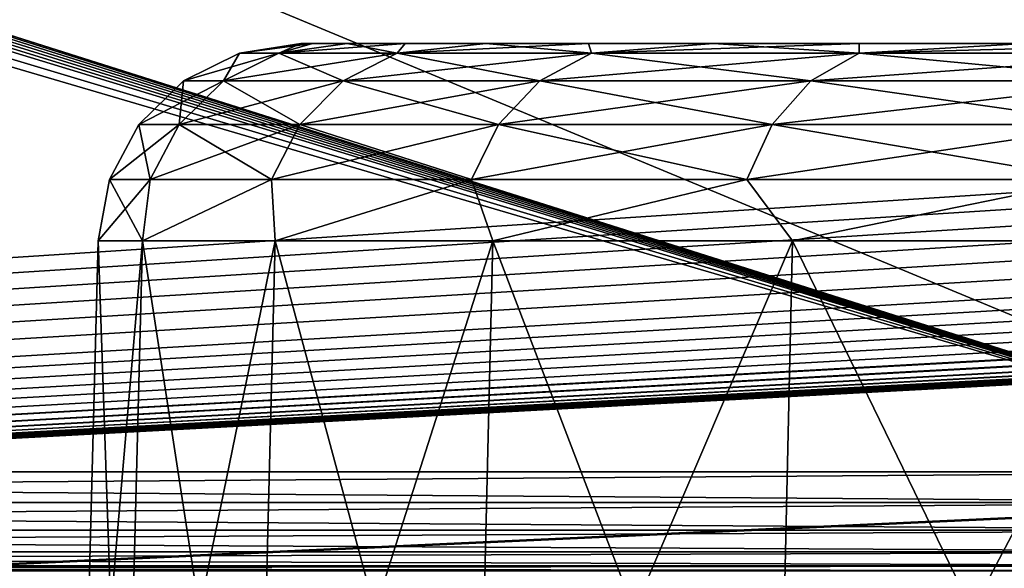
# Model space of a CAD drawing. Header units: millimetres. Extents: x -55 to 55, y -4 to 85.
# Tile 409 of 656: x -11.96 to -9.53, y 2.01 to 3.36. Entities that reach past the tile are written whole.
import ezdxf

# ---------------------------------------------------------------- set-up
doc = ezdxf.new("R2010")
doc.units = ezdxf.units.MM
doc.header["$LTSCALE"] = 116.785152
for name, color, linetype in [('10', 7, 'CONTINUOUS'), ('20', 7, 'CONTINUOUS'), ('22', 7, 'CONTINUOUS'), ('230', 7, 'CONTINUOUS'), ('231', 7, 'CONTINUOUS'), ('28', 7, 'CONTINUOUS'), ('29', 7, 'CONTINUOUS'), ('368', 7, 'CONTINUOUS'), ('369', 7, 'CONTINUOUS'), ('370', 7, 'CONTINUOUS'), ('371', 7, 'CONTINUOUS'), ('5', 7, 'CONTINUOUS'), ('761', 7, 'CONTINUOUS'), ('8', 7, 'CONTINUOUS'), ('8028', 7, 'CONTINUOUS'), ('8030', 7, 'CONTINUOUS'), ('8091', 7, 'CONTINUOUS'), ('8093', 7, 'CONTINUOUS'), ('817', 7, 'CONTINUOUS')]:
    doc.layers.add(name, color=color, linetype=linetype)

msp = doc.modelspace()

# ---------------------------------------------------------------- linework, layer by layer
at = {"layer": '10', "color": 7, "linetype": 'CONTINUOUS'}
for points in [[(-8.1769, 19, -49.4238), (-48.924, 19, -49.4238), (-8.579, 2.2435, -48.985), (-8.1769, 19, -49.4238)], [(-8.579, 2.2435, -48.985), (-48.924, 19, -49.4238), (-19.248, 5.6224, -49.0735), (-8.579, 2.2435, -48.985)], [(-19.1945, 5.5934, -49.0728), (-8.579, 2.2435, -48.985), (-19.248, 5.6224, -49.0735), (-19.1945, 5.5934, -49.0728)], [(-19.1477, 5.5618, -49.0719), (-8.579, 2.2435, -48.985), (-19.1945, 5.5934, -49.0728), (-19.1477, 5.5618, -49.0719)], [(-19.1081, 5.5289, -49.0711), (-8.579, 2.2435, -48.985), (-19.1477, 5.5618, -49.0719), (-19.1081, 5.5289, -49.0711)], [(-19.0756, 5.4957, -49.0702), (-8.579, 2.2435, -48.985), (-19.1081, 5.5289, -49.0711), (-19.0756, 5.4957, -49.0702)], [(-19.0498, 5.4629, -49.0693), (-8.579, 2.2435, -48.985), (-19.0756, 5.4957, -49.0702), (-19.0498, 5.4629, -49.0693)], [(-19.0298, 5.4307, -49.0685), (-8.579, 2.2435, -48.985), (-19.0498, 5.4629, -49.0693), (-19.0298, 5.4307, -49.0685)], [(-19.0043, 5.3678, -49.0668), (-8.579, 2.2435, -48.985), (-19.0298, 5.4307, -49.0685), (-19.0043, 5.3678, -49.0668)], [(-18.9951, 5.3052, -49.0652), (-8.579, 2.2435, -48.985), (-19.0043, 5.3678, -49.0668), (-18.9951, 5.3052, -49.0652)], [(-18.9149, 2.2435, -48.985), (-8.579, 2.2435, -48.985), (-18.9951, 5.3052, -49.0652), (-18.9149, 2.2435, -48.985)]]:
    msp.add_3dface(points, dxfattribs=at)
at = {"layer": '20', "color": 7, "linetype": 'CONTINUOUS'}
for points in [[(-50.9201, 18.8461, 51.9198), (-50.3474, -3.0262, 51.347), (-6.3066, 18.8461, 51.9198), (-50.9201, 18.8461, 51.9198)], [(-6.3066, 18.8461, 51.9198), (-50.3474, -3.0262, 51.347), (-6.2909, 1.6954, 51.4707), (-6.3066, 18.8461, 51.9198)]]:
    msp.add_3dface(points, dxfattribs=at)
at = {"layer": '22', "color": 7, "linetype": 'CONTINUOUS'}
for points in [[(-50.3474, -3.0262, -51.347), (-50.9201, 18.8461, -51.9198), (-6.3066, 18.8461, -51.9198), (-50.3474, -3.0262, -51.347)], [(-6.2909, 1.6954, -51.4707), (-50.3474, -3.0262, -51.347), (-6.3066, 18.8461, -51.9198), (-6.2909, 1.6954, -51.4707)]]:
    msp.add_3dface(points, dxfattribs=at)
at = {"layer": '230', "color": 7, "linetype": 'CONTINUOUS'}
for points in [[(-11.2629, 3.3), (-11.4145, 3.2765), (-11.3168, 3.2765, 1.4899), (-11.2629, 3.3)], [(-11.1483, 3.3, 1.6026), (-11.2342, 3.3, 0.8032), (-11.3168, 3.2765, 1.4899), (-11.1483, 3.3, 1.6026)], [(-11.0256, 3.2765, 2.9543), (-11.1483, 3.3, 1.6026), (-11.3168, 3.2765, 1.4899), (-11.0256, 3.2765, 2.9543)], [(-11.2342, 3.3, 0.8032), (-11.2629, 3.3), (-11.3168, 3.2765, 1.4899), (-11.2342, 3.3, 0.8032)], [(-11.0056, 3.3, 2.3938), (-11.1483, 3.3, 1.6026), (-11.0256, 3.2765, 2.9543), (-11.0056, 3.3, 2.3938)], [(-10.8068, 3.3, 3.1729), (-11.0056, 3.3, 2.3938), (-11.0256, 3.2765, 2.9543), (-10.8068, 3.3, 3.1729)], [(-10.5456, 3.2765, 4.3681), (-10.8068, 3.3, 3.1729), (-11.0256, 3.2765, 2.9543), (-10.5456, 3.2765, 4.3681)], [(-10.5529, 3.3, 3.9358), (-10.8068, 3.3, 3.1729), (-10.5456, 3.2765, 4.3681), (-10.5529, 3.3, 3.9358)], [(-10.2452, 3.3, 4.6786), (-10.5529, 3.3, 3.9358), (-10.5456, 3.2765, 4.3681), (-10.2452, 3.3, 4.6786)], [(-9.8852, 3.2765, 5.7072), (-10.2452, 3.3, 4.6786), (-10.5456, 3.2765, 4.3681), (-9.8852, 3.2765, 5.7072)], [(-9.8853, 3.3, 5.3976), (-10.2452, 3.3, 4.6786), (-9.8852, 3.2765, 5.7072), (-9.8853, 3.3, 5.3976)], [(-9.4751, 3.3, 6.089), (-9.8853, 3.3, 5.3976), (-9.8852, 3.2765, 5.7072), (-9.4751, 3.3, 6.089)], [(-9.0557, 3.2765, 6.9487), (-9.4751, 3.3, 6.089), (-9.8852, 3.2765, 5.7072), (-9.0557, 3.2765, 6.9487)], [(-11.4145, 3.2765), (-11.5523, 3.2077), (-11.4535, 3.2077, 1.5079), (-11.4145, 3.2765)], [(-11.3168, 3.2765, 1.4899), (-11.4145, 3.2765), (-11.4535, 3.2077, 1.5079), (-11.3168, 3.2765, 1.4899)], [(-11.1587, 3.2077, 2.99), (-11.3168, 3.2765, 1.4899), (-11.4535, 3.2077, 1.5079), (-11.1587, 3.2077, 2.99)], [(-11.0256, 3.2765, 2.9543), (-11.3168, 3.2765, 1.4899), (-11.1587, 3.2077, 2.99), (-11.0256, 3.2765, 2.9543)], [(-10.6729, 3.2077, 4.4209), (-11.0256, 3.2765, 2.9543), (-11.1587, 3.2077, 2.99), (-10.6729, 3.2077, 4.4209)], [(-10.5456, 3.2765, 4.3681), (-11.0256, 3.2765, 2.9543), (-10.6729, 3.2077, 4.4209), (-10.5456, 3.2765, 4.3681)], [(-10.0046, 3.2077, 5.7762), (-10.5456, 3.2765, 4.3681), (-10.6729, 3.2077, 4.4209), (-10.0046, 3.2077, 5.7762)], [(-9.8852, 3.2765, 5.7072), (-10.5456, 3.2765, 4.3681), (-10.0046, 3.2077, 5.7762), (-9.8852, 3.2765, 5.7072)], [(-9.1651, 3.2077, 7.0326), (-9.8852, 3.2765, 5.7072), (-10.0046, 3.2077, 5.7762), (-9.1651, 3.2077, 7.0326)], [(-9.0557, 3.2765, 6.9487), (-9.8852, 3.2765, 5.7072), (-9.1651, 3.2077, 7.0326), (-9.0557, 3.2765, 6.9487)], [(-11.5523, 3.2077), (-11.6627, 3.1003), (-11.5629, 3.1003, 1.5223), (-11.5523, 3.2077)], [(-11.2653, 3.1003, 3.0185), (-11.4535, 3.2077, 1.5079), (-11.5629, 3.1003, 1.5223), (-11.2653, 3.1003, 3.0185)], [(-11.4535, 3.2077, 1.5079), (-11.5523, 3.2077), (-11.5629, 3.1003, 1.5223), (-11.4535, 3.2077, 1.5079)], [(-11.1587, 3.2077, 2.99), (-11.4535, 3.2077, 1.5079), (-11.2653, 3.1003, 3.0185), (-11.1587, 3.2077, 2.99)], [(-10.7749, 3.1003, 4.4631), (-11.1587, 3.2077, 2.99), (-11.2653, 3.1003, 3.0185), (-10.7749, 3.1003, 4.4631)], [(-10.6729, 3.2077, 4.4209), (-11.1587, 3.2077, 2.99), (-10.7749, 3.1003, 4.4631), (-10.6729, 3.2077, 4.4209)], [(-10.1002, 3.1003, 5.8313), (-10.6729, 3.2077, 4.4209), (-10.7749, 3.1003, 4.4631), (-10.1002, 3.1003, 5.8313)], [(-10.0046, 3.2077, 5.7762), (-10.6729, 3.2077, 4.4209), (-10.1002, 3.1003, 5.8313), (-10.0046, 3.2077, 5.7762)], [(-9.2526, 3.1003, 7.0998), (-10.0046, 3.2077, 5.7762), (-10.1002, 3.1003, 5.8313), (-9.2526, 3.1003, 7.0998)], [(-9.1651, 3.2077, 7.0326), (-10.0046, 3.2077, 5.7762), (-9.2526, 3.1003, 7.0998), (-9.1651, 3.2077, 7.0326)], [(-11.6627, 3.1003), (-11.7351, 2.9644), (-11.6347, 2.9644, 1.5317), (-11.6627, 3.1003)], [(-11.5629, 3.1003, 1.5223), (-11.6627, 3.1003), (-11.6347, 2.9644, 1.5317), (-11.5629, 3.1003, 1.5223)], [(-11.3352, 2.9644, 3.0373), (-11.5629, 3.1003, 1.5223), (-11.6347, 2.9644, 1.5317), (-11.3352, 2.9644, 3.0373)], [(-11.2653, 3.1003, 3.0185), (-11.5629, 3.1003, 1.5223), (-11.3352, 2.9644, 3.0373), (-11.2653, 3.1003, 3.0185)], [(-10.8418, 2.9644, 4.4908), (-11.2653, 3.1003, 3.0185), (-11.3352, 2.9644, 3.0373), (-10.8418, 2.9644, 4.4908)], [(-10.7749, 3.1003, 4.4631), (-11.2653, 3.1003, 3.0185), (-10.8418, 2.9644, 4.4908), (-10.7749, 3.1003, 4.4631)], [(-10.1629, 2.9644, 5.8676), (-10.7749, 3.1003, 4.4631), (-10.8418, 2.9644, 4.4908), (-10.1629, 2.9644, 5.8676)], [(-10.1002, 3.1003, 5.8313), (-10.7749, 3.1003, 4.4631), (-10.1629, 2.9644, 5.8676), (-10.1002, 3.1003, 5.8313)], [(-9.3101, 2.9644, 7.1439), (-10.1002, 3.1003, 5.8313), (-10.1629, 2.9644, 5.8676), (-9.3101, 2.9644, 7.1439)], [(-9.2526, 3.1003, 7.0998), (-10.1002, 3.1003, 5.8313), (-9.3101, 2.9644, 7.1439), (-9.2526, 3.1003, 7.0998)], [(-11.7628, 2.8131), (-11.6532, 2.8131, 1.6017), (-11.7351, 2.9644), (-11.7628, 2.8131)], [(-11.7351, 2.9644), (-11.6532, 2.8131, 1.6017), (-11.6347, 2.9644, 1.5317), (-11.7351, 2.9644)], [(-11.6532, 2.8131, 1.6017), (-11.3352, 2.9644, 3.0373), (-11.6347, 2.9644, 1.5317), (-11.6532, 2.8131, 1.6017)], [(-11.6532, 2.8131, 1.6017), (-11.3266, 2.8131, 3.1736), (-11.3352, 2.9644, 3.0373), (-11.6532, 2.8131, 1.6017)], [(-11.3266, 2.8131, 3.1736), (-10.8418, 2.9644, 4.4908), (-11.3352, 2.9644, 3.0373), (-11.3266, 2.8131, 3.1736)], [(-11.3266, 2.8131, 3.1736), (-10.7889, 2.8131, 4.6863), (-10.8418, 2.9644, 4.4908), (-11.3266, 2.8131, 3.1736)], [(-10.7889, 2.8131, 4.6863), (-10.1629, 2.9644, 5.8676), (-10.8418, 2.9644, 4.4908), (-10.7889, 2.8131, 4.6863)], [(-10.7889, 2.8131, 4.6863), (-10.0503, 2.8131, 6.1117), (-10.1629, 2.9644, 5.8676), (-10.7889, 2.8131, 4.6863)], [(-10.0503, 2.8131, 6.1117), (-9.3101, 2.9644, 7.1439), (-10.1629, 2.9644, 5.8676), (-10.0503, 2.8131, 6.1117)], [(-10.0503, 2.8131, 6.1117), (-9.1245, 2.8131, 7.4233), (-9.3101, 2.9644, 7.1439), (-10.0503, 2.8131, 6.1117)]]:
    msp.add_3dface(points, dxfattribs=at)
at = {"layer": '231', "color": 7, "linetype": 'CONTINUOUS'}
for points in [[(-11.4145, 3.2765), (-11.2342, 3.3, -0.8032), (-11.3168, 3.2765, -1.4899), (-11.4145, 3.2765)], [(-11.2629, 3.3), (-11.2342, 3.3, -0.8032), (-11.4145, 3.2765), (-11.2629, 3.3)], [(-11.3168, 3.2765, -1.4899), (-11.0056, 3.3, -2.3938), (-11.0256, 3.2765, -2.9543), (-11.3168, 3.2765, -1.4899)], [(-11.1483, 3.3, -1.6026), (-11.0056, 3.3, -2.3938), (-11.3168, 3.2765, -1.4899), (-11.1483, 3.3, -1.6026)], [(-11.2342, 3.3, -0.8032), (-11.1483, 3.3, -1.6026), (-11.3168, 3.2765, -1.4899), (-11.2342, 3.3, -0.8032)], [(-11.0256, 3.2765, -2.9543), (-10.5529, 3.3, -3.9358), (-10.5456, 3.2765, -4.3681), (-11.0256, 3.2765, -2.9543)], [(-10.8068, 3.3, -3.1729), (-10.5529, 3.3, -3.9358), (-11.0256, 3.2765, -2.9543), (-10.8068, 3.3, -3.1729)], [(-11.0056, 3.3, -2.3938), (-10.8068, 3.3, -3.1729), (-11.0256, 3.2765, -2.9543), (-11.0056, 3.3, -2.3938)], [(-10.5529, 3.3, -3.9358), (-10.2452, 3.3, -4.6786), (-10.5456, 3.2765, -4.3681), (-10.5529, 3.3, -3.9358)], [(-10.5456, 3.2765, -4.3681), (-9.8853, 3.3, -5.3976), (-9.8852, 3.2765, -5.7072), (-10.5456, 3.2765, -4.3681)], [(-10.2452, 3.3, -4.6786), (-9.8853, 3.3, -5.3976), (-10.5456, 3.2765, -4.3681), (-10.2452, 3.3, -4.6786)], [(-9.8853, 3.3, -5.3976), (-9.4751, 3.3, -6.089), (-9.8852, 3.2765, -5.7072), (-9.8853, 3.3, -5.3976)], [(-9.4751, 3.3, -6.089), (-9.0166, 3.3, -6.7495), (-9.8852, 3.2765, -5.7072), (-9.4751, 3.3, -6.089)], [(-9.8852, 3.2765, -5.7072), (-9.0166, 3.3, -6.7495), (-9.0557, 3.2765, -6.9487), (-9.8852, 3.2765, -5.7072)], [(-11.5523, 3.2077), (-11.3168, 3.2765, -1.4899), (-11.4535, 3.2077, -1.5079), (-11.5523, 3.2077)], [(-11.4145, 3.2765), (-11.3168, 3.2765, -1.4899), (-11.5523, 3.2077), (-11.4145, 3.2765)], [(-11.4535, 3.2077, -1.5079), (-11.0256, 3.2765, -2.9543), (-11.1587, 3.2077, -2.99), (-11.4535, 3.2077, -1.5079)], [(-11.3168, 3.2765, -1.4899), (-11.0256, 3.2765, -2.9543), (-11.4535, 3.2077, -1.5079), (-11.3168, 3.2765, -1.4899)], [(-11.1587, 3.2077, -2.99), (-10.5456, 3.2765, -4.3681), (-10.6729, 3.2077, -4.4209), (-11.1587, 3.2077, -2.99)], [(-11.0256, 3.2765, -2.9543), (-10.5456, 3.2765, -4.3681), (-11.1587, 3.2077, -2.99), (-11.0256, 3.2765, -2.9543)], [(-10.6729, 3.2077, -4.4209), (-9.8852, 3.2765, -5.7072), (-10.0046, 3.2077, -5.7762), (-10.6729, 3.2077, -4.4209)], [(-10.5456, 3.2765, -4.3681), (-9.8852, 3.2765, -5.7072), (-10.6729, 3.2077, -4.4209), (-10.5456, 3.2765, -4.3681)], [(-10.0046, 3.2077, -5.7762), (-9.0557, 3.2765, -6.9487), (-9.1651, 3.2077, -7.0326), (-10.0046, 3.2077, -5.7762)], [(-9.8852, 3.2765, -5.7072), (-9.0557, 3.2765, -6.9487), (-10.0046, 3.2077, -5.7762), (-9.8852, 3.2765, -5.7072)], [(-11.6627, 3.1003), (-11.4535, 3.2077, -1.5079), (-11.5629, 3.1003, -1.5223), (-11.6627, 3.1003)], [(-11.5523, 3.2077), (-11.4535, 3.2077, -1.5079), (-11.6627, 3.1003), (-11.5523, 3.2077)], [(-11.5629, 3.1003, -1.5223), (-11.1587, 3.2077, -2.99), (-11.2653, 3.1003, -3.0185), (-11.5629, 3.1003, -1.5223)], [(-11.4535, 3.2077, -1.5079), (-11.1587, 3.2077, -2.99), (-11.5629, 3.1003, -1.5223), (-11.4535, 3.2077, -1.5079)], [(-11.1587, 3.2077, -2.99), (-10.6729, 3.2077, -4.4209), (-11.2653, 3.1003, -3.0185), (-11.1587, 3.2077, -2.99)], [(-11.2653, 3.1003, -3.0185), (-10.6729, 3.2077, -4.4209), (-10.7749, 3.1003, -4.4631), (-11.2653, 3.1003, -3.0185)], [(-10.7749, 3.1003, -4.4631), (-10.0046, 3.2077, -5.7762), (-10.1002, 3.1003, -5.8313), (-10.7749, 3.1003, -4.4631)], [(-10.6729, 3.2077, -4.4209), (-10.0046, 3.2077, -5.7762), (-10.7749, 3.1003, -4.4631), (-10.6729, 3.2077, -4.4209)], [(-10.1002, 3.1003, -5.8313), (-9.1651, 3.2077, -7.0326), (-9.2526, 3.1003, -7.0998), (-10.1002, 3.1003, -5.8313)], [(-10.0046, 3.2077, -5.7762), (-9.1651, 3.2077, -7.0326), (-10.1002, 3.1003, -5.8313), (-10.0046, 3.2077, -5.7762)], [(-11.7351, 2.9644), (-11.5629, 3.1003, -1.5223), (-11.6347, 2.9644, -1.5317), (-11.7351, 2.9644)], [(-11.6627, 3.1003), (-11.5629, 3.1003, -1.5223), (-11.7351, 2.9644), (-11.6627, 3.1003)], [(-11.6347, 2.9644, -1.5317), (-11.2653, 3.1003, -3.0185), (-11.3352, 2.9644, -3.0373), (-11.6347, 2.9644, -1.5317)], [(-11.5629, 3.1003, -1.5223), (-11.2653, 3.1003, -3.0185), (-11.6347, 2.9644, -1.5317), (-11.5629, 3.1003, -1.5223)], [(-11.3352, 2.9644, -3.0373), (-10.7749, 3.1003, -4.4631), (-10.8418, 2.9644, -4.4908), (-11.3352, 2.9644, -3.0373)], [(-11.2653, 3.1003, -3.0185), (-10.7749, 3.1003, -4.4631), (-11.3352, 2.9644, -3.0373), (-11.2653, 3.1003, -3.0185)], [(-10.8418, 2.9644, -4.4908), (-10.1002, 3.1003, -5.8313), (-10.1629, 2.9644, -5.8676), (-10.8418, 2.9644, -4.4908)], [(-10.7749, 3.1003, -4.4631), (-10.1002, 3.1003, -5.8313), (-10.8418, 2.9644, -4.4908), (-10.7749, 3.1003, -4.4631)], [(-10.1629, 2.9644, -5.8676), (-9.2526, 3.1003, -7.0998), (-9.3101, 2.9644, -7.1439), (-10.1629, 2.9644, -5.8676)], [(-10.1002, 3.1003, -5.8313), (-9.2526, 3.1003, -7.0998), (-10.1629, 2.9644, -5.8676), (-10.1002, 3.1003, -5.8313)], [(-11.6532, 2.8131, -1.6017), (-11.7628, 2.8131), (-11.6347, 2.9644, -1.5317), (-11.6532, 2.8131, -1.6017)], [(-11.7628, 2.8131), (-11.7351, 2.9644), (-11.6347, 2.9644, -1.5317), (-11.7628, 2.8131)], [(-11.3266, 2.8131, -3.1736), (-11.6532, 2.8131, -1.6017), (-11.3352, 2.9644, -3.0373), (-11.3266, 2.8131, -3.1736)], [(-11.6532, 2.8131, -1.6017), (-11.6347, 2.9644, -1.5317), (-11.3352, 2.9644, -3.0373), (-11.6532, 2.8131, -1.6017)], [(-11.3266, 2.8131, -3.1736), (-11.3352, 2.9644, -3.0373), (-10.8418, 2.9644, -4.4908), (-11.3266, 2.8131, -3.1736)], [(-10.7889, 2.8131, -4.6863), (-11.3266, 2.8131, -3.1736), (-10.8418, 2.9644, -4.4908), (-10.7889, 2.8131, -4.6863)], [(-10.7889, 2.8131, -4.6863), (-10.8418, 2.9644, -4.4908), (-10.1629, 2.9644, -5.8676), (-10.7889, 2.8131, -4.6863)], [(-10.0503, 2.8131, -6.1117), (-10.7889, 2.8131, -4.6863), (-10.1629, 2.9644, -5.8676), (-10.0503, 2.8131, -6.1117)], [(-10.0503, 2.8131, -6.1117), (-10.1629, 2.9644, -5.8676), (-9.3101, 2.9644, -7.1439), (-10.0503, 2.8131, -6.1117)], [(-9.1245, 2.8131, -7.4233), (-10.0503, 2.8131, -6.1117), (-9.3101, 2.9644, -7.1439), (-9.1245, 2.8131, -7.4233)]]:
    msp.add_3dface(points, dxfattribs=at)
at = {"layer": '28', "color": 7, "linetype": 'CONTINUOUS'}
for points in [[(-11.7006, 0.9869, 1.6082), (-11.7628, 2.8131), (-11.8106, 0.9869), (-11.7006, 0.9869, 1.6082)], [(-11.6532, 2.8131, 1.6017), (-11.7628, 2.8131), (-11.7006, 0.9869, 1.6082), (-11.6532, 2.8131, 1.6017)], [(-11.3726, 0.9869, 3.1865), (-11.6532, 2.8131, 1.6017), (-11.7006, 0.9869, 1.6082), (-11.3726, 0.9869, 3.1865)], [(-11.3266, 2.8131, 3.1736), (-11.6532, 2.8131, 1.6017), (-11.3726, 0.9869, 3.1865), (-11.3266, 2.8131, 3.1736)], [(-10.8328, 0.9869, 4.7053), (-11.3266, 2.8131, 3.1736), (-11.3726, 0.9869, 3.1865), (-10.8328, 0.9869, 4.7053)], [(-10.7889, 2.8131, 4.6863), (-11.3266, 2.8131, 3.1736), (-10.8328, 0.9869, 4.7053), (-10.7889, 2.8131, 4.6863)], [(-10.0912, 0.9869, 6.1366), (-10.7889, 2.8131, 4.6863), (-10.8328, 0.9869, 4.7053), (-10.0912, 0.9869, 6.1366)], [(-10.0503, 2.8131, 6.1117), (-10.7889, 2.8131, 4.6863), (-10.0912, 0.9869, 6.1366), (-10.0503, 2.8131, 6.1117)], [(-9.1616, 0.9869, 7.4535), (-10.0503, 2.8131, 6.1117), (-10.0912, 0.9869, 6.1366), (-9.1616, 0.9869, 7.4535)], [(-9.1245, 2.8131, 7.4233), (-10.0503, 2.8131, 6.1117), (-9.1616, 0.9869, 7.4535), (-9.1245, 2.8131, 7.4233)]]:
    msp.add_3dface(points, dxfattribs=at)
at = {"layer": '29', "color": 7, "linetype": 'CONTINUOUS'}
for points in [[(-11.8106, 0.9869), (-11.7628, 2.8131), (-11.6532, 2.8131, -1.6017), (-11.8106, 0.9869)], [(-11.8106, 0.9869), (-11.6532, 2.8131, -1.6017), (-11.7006, 0.9869, -1.6082), (-11.8106, 0.9869)], [(-11.6532, 2.8131, -1.6017), (-11.3266, 2.8131, -3.1736), (-11.7006, 0.9869, -1.6082), (-11.6532, 2.8131, -1.6017)], [(-11.7006, 0.9869, -1.6082), (-11.3266, 2.8131, -3.1736), (-11.3726, 0.9869, -3.1865), (-11.7006, 0.9869, -1.6082)], [(-11.3266, 2.8131, -3.1736), (-10.7889, 2.8131, -4.6863), (-11.3726, 0.9869, -3.1865), (-11.3266, 2.8131, -3.1736)], [(-11.3726, 0.9869, -3.1865), (-10.7889, 2.8131, -4.6863), (-10.8328, 0.9869, -4.7053), (-11.3726, 0.9869, -3.1865)], [(-10.8328, 0.9869, -4.7053), (-10.0503, 2.8131, -6.1117), (-10.0912, 0.9869, -6.1366), (-10.8328, 0.9869, -4.7053)], [(-10.7889, 2.8131, -4.6863), (-10.0503, 2.8131, -6.1117), (-10.8328, 0.9869, -4.7053), (-10.7889, 2.8131, -4.6863)], [(-10.0912, 0.9869, -6.1366), (-9.1245, 2.8131, -7.4233), (-9.1616, 0.9869, -7.4535), (-10.0912, 0.9869, -6.1366)], [(-10.0503, 2.8131, -6.1117), (-9.1245, 2.8131, -7.4233), (-10.0912, 0.9869, -6.1366), (-10.0503, 2.8131, -6.1117)]]:
    msp.add_3dface(points, dxfattribs=at)
at = {"layer": '368', "color": 7, "linetype": 'CONTINUOUS'}
for points in [[(18.9951, 5.3052, 24.4801), (-18.9951, 5.3052, 24.4801), (18.8756, 0.7435, 24.5996), (18.9951, 5.3052, 24.4801)], [(-18.9951, 5.3052, 24.4801), (-18.8756, 0.7435, 24.5996), (18.8756, 0.7435, 24.5996), (-18.9951, 5.3052, 24.4801)]]:
    msp.add_3dface(points, dxfattribs=at)
at = {"layer": '369', "color": 7, "linetype": 'CONTINUOUS'}
for points in [[(-18.9951, 5.3052, 23.4699), (18.9951, 5.3052, 23.4699), (-18.8756, 0.7435, 23.3504), (-18.9951, 5.3052, 23.4699)], [(18.9951, 5.3052, 23.4699), (18.8756, 0.7435, 23.3504), (-18.8756, 0.7435, 23.3504), (18.9951, 5.3052, 23.4699)]]:
    msp.add_3dface(points, dxfattribs=at)
at = {"layer": '370', "color": 7, "linetype": 'CONTINUOUS'}
for points in [[(18.9951, 5.3052, -23.4699), (-18.9951, 5.3052, -23.4699), (18.8756, 0.7435, -23.3504), (18.9951, 5.3052, -23.4699)], [(-18.9951, 5.3052, -23.4699), (-18.8756, 0.7435, -23.3504), (18.8756, 0.7435, -23.3504), (-18.9951, 5.3052, -23.4699)]]:
    msp.add_3dface(points, dxfattribs=at)
at = {"layer": '371', "color": 7, "linetype": 'CONTINUOUS'}
for points in [[(-18.9951, 5.3052, -24.4801), (18.9951, 5.3052, -24.4801), (-18.8756, 0.7435, -24.5996), (-18.9951, 5.3052, -24.4801)], [(18.9951, 5.3052, -24.4801), (18.8756, 0.7435, -24.5996), (-18.8756, 0.7435, -24.5996), (18.9951, 5.3052, -24.4801)]]:
    msp.add_3dface(points, dxfattribs=at)
at = {"layer": '5', "color": 7, "linetype": 'CONTINUOUS'}
for points in [[(-11.2629, 3.3), (-11.2342, 3.3, 0.8032), (-11.2342, 3.3, -0.8032), (-11.2629, 3.3)], [(-11.2342, 3.3, -0.8032), (-11.1483, 3.3, 1.6026), (-11.1483, 3.3, -1.6026), (-11.2342, 3.3, -0.8032)], [(-11.2342, 3.3, 0.8032), (-11.1483, 3.3, 1.6026), (-11.2342, 3.3, -0.8032), (-11.2342, 3.3, 0.8032)], [(-11.1483, 3.3, -1.6026), (-11.0056, 3.3, 2.3938), (-11.0056, 3.3, -2.3938), (-11.1483, 3.3, -1.6026)], [(-11.1483, 3.3, 1.6026), (-11.0056, 3.3, 2.3938), (-11.1483, 3.3, -1.6026), (-11.1483, 3.3, 1.6026)], [(-11.0056, 3.3, -2.3938), (-10.8068, 3.3, 3.1729), (-10.8068, 3.3, -3.1729), (-11.0056, 3.3, -2.3938)], [(-11.0056, 3.3, 2.3938), (-10.8068, 3.3, 3.1729), (-11.0056, 3.3, -2.3938), (-11.0056, 3.3, 2.3938)], [(-10.8068, 3.3, -3.1729), (-10.5529, 3.3, 3.9358), (-10.5529, 3.3, -3.9358), (-10.8068, 3.3, -3.1729)], [(-10.8068, 3.3, 3.1729), (-10.5529, 3.3, 3.9358), (-10.8068, 3.3, -3.1729), (-10.8068, 3.3, 3.1729)], [(-10.5529, 3.3, -3.9358), (-10.2452, 3.3, 4.6786), (-10.2452, 3.3, -4.6786), (-10.5529, 3.3, -3.9358)], [(-10.5529, 3.3, 3.9358), (-10.2452, 3.3, 4.6786), (-10.5529, 3.3, -3.9358), (-10.5529, 3.3, 3.9358)], [(-10.2452, 3.3, -4.6786), (-9.8853, 3.3, 5.3976), (-9.8853, 3.3, -5.3976), (-10.2452, 3.3, -4.6786)], [(-10.2452, 3.3, 4.6786), (-9.8853, 3.3, 5.3976), (-10.2452, 3.3, -4.6786), (-10.2452, 3.3, 4.6786)], [(-9.8853, 3.3, -5.3976), (-9.4751, 3.3, 6.089), (-9.4751, 3.3, -6.089), (-9.8853, 3.3, -5.3976)], [(-9.8853, 3.3, 5.3976), (-9.4751, 3.3, 6.089), (-9.8853, 3.3, -5.3976), (-9.8853, 3.3, 5.3976)]]:
    msp.add_3dface(points, dxfattribs=at)
at = {"layer": '761', "color": 7, "linetype": 'CONTINUOUS'}
for points in [[(-8.579, 2.168, -48.9713), (-8.579, 2.2435, -48.985), (-18.9149, 2.168, -48.9713), (-8.579, 2.168, -48.9713)], [(-8.579, 2.2435, -48.985), (-18.9149, 2.2435, -48.985), (-18.9149, 2.168, -48.9713), (-8.579, 2.2435, -48.985)], [(-18.9149, 2.1, -48.9351), (-8.579, 2.168, -48.9713), (-18.9149, 2.168, -48.9713), (-18.9149, 2.1, -48.9351)], [(-8.579, 2.1, -48.9351), (-8.579, 2.168, -48.9713), (-18.9149, 2.1, -48.9351), (-8.579, 2.1, -48.9351)], [(-8.579, 2.0463, -48.88), (-8.579, 2.1, -48.9351), (-18.9149, 2.0463, -48.88), (-8.579, 2.0463, -48.88)], [(-18.9149, 2.0463, -48.88), (-8.579, 2.1, -48.9351), (-18.9149, 2.1, -48.9351), (-18.9149, 2.0463, -48.88)], [(-18.9149, 2.0118, -48.8111), (-8.579, 2.0463, -48.88), (-18.9149, 2.0463, -48.88), (-18.9149, 2.0118, -48.8111)], [(-8.579, 2.0118, -48.8111), (-8.579, 2.0463, -48.88), (-18.9149, 2.0118, -48.8111), (-8.579, 2.0118, -48.8111)], [(-18.9149, 2, -48.7351), (-8.579, 2, -48.7351), (-8.579, 2.0118, -48.8111), (-18.9149, 2, -48.7351)], [(-18.9149, 2, -48.7351), (-8.579, 2.0118, -48.8111), (-18.9149, 2.0118, -48.8111), (-18.9149, 2, -48.7351)]]:
    msp.add_3dface(points, dxfattribs=at)
at = {"layer": '8', "color": 7, "linetype": 'CONTINUOUS'}
for points in [[(-48.924, 19, 49.4238), (-8.1769, 19, 49.4238), (-48.4852, 2.2435, 48.985), (-48.924, 19, 49.4238)], [(-8.1769, 19, 49.4238), (-20.9244, 5.4957, 49.0702), (-48.4852, 2.2435, 48.985), (-8.1769, 19, 49.4238)], [(-18.9149, 2.2435, 48.985), (-18.9951, 5.3052, 49.0652), (-8.1769, 19, 49.4238), (-18.9149, 2.2435, 48.985)], [(-8.579, 2.2435, 48.985), (-18.9149, 2.2435, 48.985), (-8.1769, 19, 49.4238), (-8.579, 2.2435, 48.985)]]:
    msp.add_3dface(points, dxfattribs=at)
at = {"layer": '8028', "color": 7, "linetype": 'CONTINUOUS'}
for points in [[(1.3349, 10.9699, 54.65), (54.5, 0.15, 54.65), (-54.5, 84.85, 54.65), (1.3349, 10.9699, 54.65)], [(-54.5, 0.15, 54.65), (-1.3349, 9.0301, 54.65), (-54.5, 84.85, 54.65), (-54.5, 0.15, 54.65)], [(54.5, 0.15, 54.65), (54.5, 84.85, 54.65), (-54.5, 84.85, 54.65), (54.5, 0.15, 54.65)], [(-1.1041, 8.7738, 54.65), (-1.3349, 9.0301, 54.65), (-54.5, 0.15, 54.65), (-1.1041, 8.7738, 54.65)], [(-0.825, 8.5711, 54.65), (-1.1041, 8.7738, 54.65), (-54.5, 0.15, 54.65), (-0.825, 8.5711, 54.65)], [(-0.5099, 8.4308, 54.65), (-0.825, 8.5711, 54.65), (-54.5, 0.15, 54.65), (-0.5099, 8.4308, 54.65)], [(-0.1725, 8.359, 54.65), (-0.5099, 8.4308, 54.65), (-54.5, 0.15, 54.65), (-0.1725, 8.359, 54.65)], [(54.5, 0.15, 54.65), (-0.1725, 8.359, 54.65), (-54.5, 0.15, 54.65), (54.5, 0.15, 54.65)]]:
    msp.add_3dface(points, dxfattribs=at)
at = {"layer": '8030', "color": 7, "linetype": 'CONTINUOUS'}
for points in [[(-54.5, 84.85, -54.65), (54.5, 84.85, -54.65), (-54.5, 0.15, -54.65), (-54.5, 84.85, -54.65)], [(54.5, 84.85, -54.65), (-1.3349, 10.9699, -54.65), (-54.5, 0.15, -54.65), (54.5, 84.85, -54.65)], [(-1.3349, 10.9699, -54.65), (-1.5074, 10.6711, -54.65), (-54.5, 0.15, -54.65), (-1.3349, 10.9699, -54.65)], [(-1.5074, 10.6711, -54.65), (-1.6139, 10.3431, -54.65), (-54.5, 0.15, -54.65), (-1.5074, 10.6711, -54.65)], [(-1.6139, 10.3431, -54.65), (-1.65, 10, -54.65), (-54.5, 0.15, -54.65), (-1.6139, 10.3431, -54.65)], [(-1.65, 10, -54.65), (-1.6139, 9.6569, -54.65), (-54.5, 0.15, -54.65), (-1.65, 10, -54.65)], [(-1.6139, 9.6569, -54.65), (-1.5074, 9.3289, -54.65), (-54.5, 0.15, -54.65), (-1.6139, 9.6569, -54.65)], [(-1.5074, 9.3289, -54.65), (-1.3349, 9.0301, -54.65), (-54.5, 0.15, -54.65), (-1.5074, 9.3289, -54.65)], [(-1.3349, 9.0301, -54.65), (-1.1041, 8.7738, -54.65), (-54.5, 0.15, -54.65), (-1.3349, 9.0301, -54.65)], [(-1.1041, 8.7738, -54.65), (-0.825, 8.5711, -54.65), (-54.5, 0.15, -54.65), (-1.1041, 8.7738, -54.65)], [(-0.825, 8.5711, -54.65), (-0.5099, 8.4308, -54.65), (-54.5, 0.15, -54.65), (-0.825, 8.5711, -54.65)], [(-0.5099, 8.4308, -54.65), (-0.1725, 8.359, -54.65), (-54.5, 0.15, -54.65), (-0.5099, 8.4308, -54.65)], [(-54.5, 0.15, -54.65), (0.1725, 8.359, -54.65), (54.5, 0.15, -54.65), (-54.5, 0.15, -54.65)], [(-0.1725, 8.359, -54.65), (0.1725, 8.359, -54.65), (-54.5, 0.15, -54.65), (-0.1725, 8.359, -54.65)]]:
    msp.add_3dface(points, dxfattribs=at)
at = {"layer": '8091', "color": 7, "linetype": 'CONTINUOUS'}
for points in [[(-5.2435, 21.7544, 52.6543), (-4.7587, 3.2391, 52.9775), (-52.5315, 0.1474, 53.0314), (-5.2435, 21.7544, 52.6543)], [(-52.1544, 21.7544, 52.6543), (-5.2435, 21.7544, 52.6543), (-52.5315, 0.1474, 53.0314), (-52.1544, 21.7544, 52.6543)], [(-4.7587, 3.2391, 52.9775), (-4.7545, 3.1946, 52.9782), (-52.5315, 0.1474, 53.0314), (-4.7587, 3.2391, 52.9775)], [(-4.7545, 3.1946, 52.9782), (-4.7442, 3.1494, 52.979), (-52.5315, 0.1474, 53.0314), (-4.7545, 3.1946, 52.9782)], [(-4.7442, 3.1494, 52.979), (-4.7271, 3.1031, 52.9798), (-52.5315, 0.1474, 53.0314), (-4.7442, 3.1494, 52.979)], [(-4.7271, 3.1031, 52.9798), (-4.7024, 3.0556, 52.9807), (-52.5315, 0.1474, 53.0314), (-4.7271, 3.1031, 52.9798)], [(-4.7024, 3.0556, 52.9807), (-4.6693, 3.0074, 52.9815), (-52.5315, 0.1474, 53.0314), (-4.7024, 3.0556, 52.9807)], [(-4.6693, 3.0074, 52.9815), (-4.6273, 2.9595, 52.9824), (-52.5315, 0.1474, 53.0314), (-4.6693, 3.0074, 52.9815)], [(-4.6273, 2.9595, 52.9824), (-4.5944, 2.9286, 52.9829), (-52.5315, 0.1474, 53.0314), (-4.6273, 2.9595, 52.9824)], [(-4.5944, 2.9286, 52.9829), (-4.5577, 2.8991, 52.9834), (-52.5315, 0.1474, 53.0314), (-4.5944, 2.9286, 52.9829)], [(-4.5577, 2.8991, 52.9834), (-4.5175, 2.8714, 52.9839), (-52.5315, 0.1474, 53.0314), (-4.5577, 2.8991, 52.9834)], [(-4.5175, 2.8714, 52.9839), (-4.4742, 2.8461, 52.9843), (-52.5315, 0.1474, 53.0314), (-4.5175, 2.8714, 52.9839)], [(-4.4742, 2.8461, 52.9843), (-4.4279, 2.8235, 52.9847), (-52.5315, 0.1474, 53.0314), (-4.4742, 2.8461, 52.9843)], [(-4.4279, 2.8235, 52.9847), (-4.3786, 2.8038, 52.9851), (-52.5315, 0.1474, 53.0314), (-4.4279, 2.8235, 52.9847)], [(-4.3786, 2.8038, 52.9851), (-4.3269, 2.7872, 52.9854), (-52.5315, 0.1474, 53.0314), (-4.3786, 2.8038, 52.9851)], [(-4.3269, 2.7872, 52.9854), (-4.2747, 2.7745, 52.9856), (-52.5315, 0.1474, 53.0314), (-4.3269, 2.7872, 52.9854)], [(-4.2747, 2.7745, 52.9856), (-4.2264, 2.7658, 52.9857), (-52.5315, 0.1474, 53.0314), (-4.2747, 2.7745, 52.9856)], [(-4.2264, 2.7658, 52.9857), (-4.1617, 2.7585, 52.9859), (-52.5315, 0.1474, 53.0314), (-4.2264, 2.7658, 52.9857)], [(-4.1617, 2.7585, 52.9859), (-4.1045, 2.7554, 52.9859), (-52.5315, 0.1474, 53.0314), (-4.1617, 2.7585, 52.9859)], [(4.054, 2.7544, 52.9859), (4.1054, 2.7554, 52.9859), (-52.5315, 0.1474, 53.0314), (4.054, 2.7544, 52.9859)], [(-4.1045, 2.7554, 52.9859), (-4.0536, 2.7544, 52.9859), (-52.5315, 0.1474, 53.0314), (-4.1045, 2.7554, 52.9859)], [(4.1054, 2.7554, 52.9859), (52.5315, 0.1474, 53.0314), (-52.5315, 0.1474, 53.0314), (4.1054, 2.7554, 52.9859)], [(4.0089, 2.7544, 52.9859), (4.054, 2.7544, 52.9859), (-52.5315, 0.1474, 53.0314), (4.0089, 2.7544, 52.9859)], [(-4.0089, 2.7544, 52.9859), (4.0089, 2.7544, 52.9859), (-52.5315, 0.1474, 53.0314), (-4.0089, 2.7544, 52.9859)], [(-4.0536, 2.7544, 52.9859), (-4.0089, 2.7544, 52.9859), (-52.5315, 0.1474, 53.0314), (-4.0536, 2.7544, 52.9859)]]:
    msp.add_3dface(points, dxfattribs=at)
at = {"layer": '8093', "color": 7, "linetype": 'CONTINUOUS'}
for points in [[(-52.1544, 21.7544, -52.6543), (-52.5315, 0.1474, -53.0314), (-4.382, 2.805, -52.9851), (-52.1544, 21.7544, -52.6543)], [(-4.4308, 2.8248, -52.9847), (-52.1544, 21.7544, -52.6543), (-4.382, 2.805, -52.9851), (-4.4308, 2.8248, -52.9847)], [(-4.4767, 2.8475, -52.9843), (-52.1544, 21.7544, -52.6543), (-4.4308, 2.8248, -52.9847), (-4.4767, 2.8475, -52.9843)], [(-4.5197, 2.8728, -52.9839), (-52.1544, 21.7544, -52.6543), (-4.4767, 2.8475, -52.9843), (-4.5197, 2.8728, -52.9839)], [(-4.5596, 2.9005, -52.9834), (-52.1544, 21.7544, -52.6543), (-4.5197, 2.8728, -52.9839), (-4.5596, 2.9005, -52.9834)], [(-4.7029, 3.0564, -52.9807), (-52.1544, 21.7544, -52.6543), (-4.6701, 3.0084, -52.9815), (-4.7029, 3.0564, -52.9807)], [(-4.6285, 2.9608, -52.9823), (-52.1544, 21.7544, -52.6543), (-4.5959, 2.9299, -52.9829), (-4.6285, 2.9608, -52.9823)], [(-4.6701, 3.0084, -52.9815), (-52.1544, 21.7544, -52.6543), (-4.6285, 2.9608, -52.9823), (-4.6701, 3.0084, -52.9815)], [(-4.7587, 3.2391, -52.9775), (-52.1544, 21.7544, -52.6543), (-4.7546, 3.1948, -52.9782), (-4.7587, 3.2391, -52.9775)], [(-5.2435, 21.7544, -52.6543), (-52.1544, 21.7544, -52.6543), (-4.7587, 3.2391, -52.9775), (-5.2435, 21.7544, -52.6543)], [(-4.7546, 3.1948, -52.9782), (-52.1544, 21.7544, -52.6543), (-4.7443, 3.1498, -52.979), (-4.7546, 3.1948, -52.9782)], [(-4.7443, 3.1498, -52.979), (-52.1544, 21.7544, -52.6543), (-4.7274, 3.1037, -52.9798), (-4.7443, 3.1498, -52.979)], [(-4.5959, 2.9299, -52.9829), (-52.1544, 21.7544, -52.6543), (-4.5596, 2.9005, -52.9834), (-4.5959, 2.9299, -52.9829)], [(-4.7274, 3.1037, -52.9798), (-52.1544, 21.7544, -52.6543), (-4.7029, 3.0564, -52.9807), (-4.7274, 3.1037, -52.9798)], [(-4.382, 2.805, -52.9851), (-52.5315, 0.1474, -53.0314), (-4.3307, 2.7883, -52.9853), (-4.382, 2.805, -52.9851)], [(-4.3307, 2.7883, -52.9853), (-52.5315, 0.1474, -53.0314), (-4.278, 2.7752, -52.9856), (-4.3307, 2.7883, -52.9853)], [(-4.278, 2.7752, -52.9856), (-52.5315, 0.1474, -53.0314), (-4.229, 2.7662, -52.9857), (-4.278, 2.7752, -52.9856)], [(-4.229, 2.7662, -52.9857), (-52.5315, 0.1474, -53.0314), (-4.1842, 2.7605, -52.9858), (-4.229, 2.7662, -52.9857)], [(-4.1842, 2.7605, -52.9858), (-52.5315, 0.1474, -53.0314), (-4.1432, 2.7572, -52.9859), (-4.1842, 2.7605, -52.9858)], [(-4.1432, 2.7572, -52.9859), (-52.5315, 0.1474, -53.0314), (-4.1054, 2.7554, -52.9859), (-4.1432, 2.7572, -52.9859)], [(-4.1054, 2.7554, -52.9859), (-52.5315, 0.1474, -53.0314), (52.5315, 0.1474, -53.0314), (-4.1054, 2.7554, -52.9859)]]:
    msp.add_3dface(points, dxfattribs=at)
at = {"layer": '817', "color": 7, "linetype": 'CONTINUOUS'}
for points in [[(-18.9149, 2.168, 48.9713), (-18.9149, 2.2435, 48.985), (-8.579, 2.168, 48.9713), (-18.9149, 2.168, 48.9713)], [(-18.9149, 2.2435, 48.985), (-8.579, 2.2435, 48.985), (-8.579, 2.168, 48.9713), (-18.9149, 2.2435, 48.985)], [(-18.9149, 2.1, 48.9351), (-18.9149, 2.168, 48.9713), (-8.579, 2.1, 48.9351), (-18.9149, 2.1, 48.9351)], [(-8.579, 2.1, 48.9351), (-18.9149, 2.168, 48.9713), (-8.579, 2.168, 48.9713), (-8.579, 2.1, 48.9351)], [(-18.9149, 2.0463, 48.88), (-18.9149, 2.1, 48.9351), (-8.579, 2.0463, 48.88), (-18.9149, 2.0463, 48.88)], [(-8.579, 2.0463, 48.88), (-18.9149, 2.1, 48.9351), (-8.579, 2.1, 48.9351), (-8.579, 2.0463, 48.88)], [(-18.9149, 2.0118, 48.8111), (-18.9149, 2.0463, 48.88), (-8.579, 2.0118, 48.8111), (-18.9149, 2.0118, 48.8111)], [(-8.579, 2.0118, 48.8111), (-18.9149, 2.0463, 48.88), (-8.579, 2.0463, 48.88), (-8.579, 2.0118, 48.8111)], [(-8.579, 2, 48.7351), (-18.9149, 2, 48.7351), (-18.9149, 2.0118, 48.8111), (-8.579, 2, 48.7351)], [(-8.579, 2, 48.7351), (-18.9149, 2.0118, 48.8111), (-8.579, 2.0118, 48.8111), (-8.579, 2, 48.7351)]]:
    msp.add_3dface(points, dxfattribs=at)

doc.saveas('drawing.dxf')
